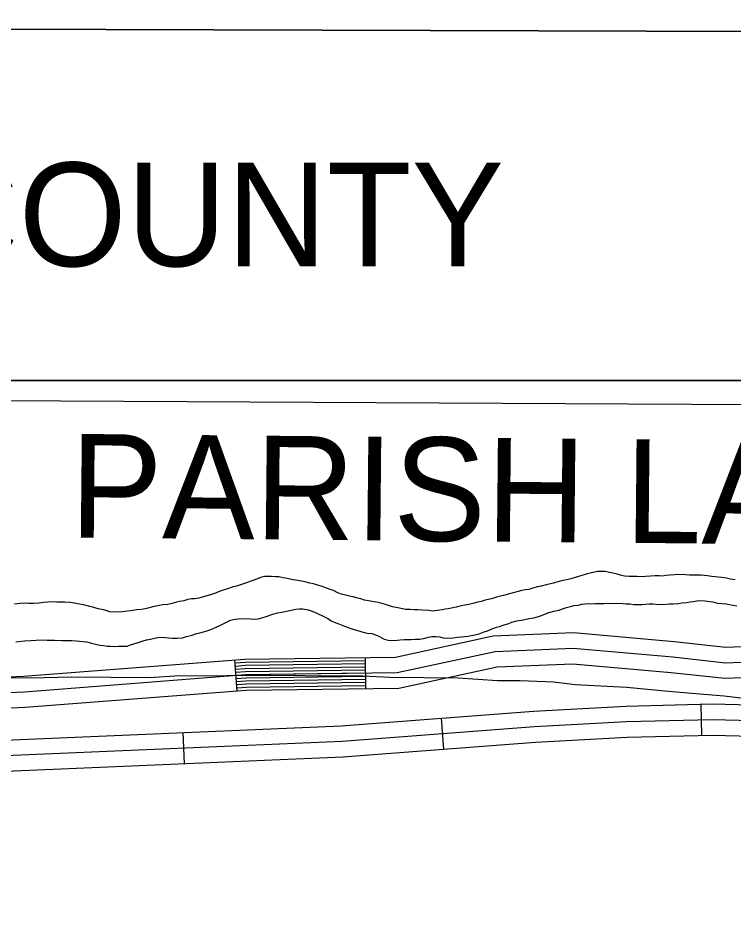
# Model space of a CAD drawing. Extents: x 3161665 to 3199565, y 885729 to 911164.
# Drawn here: x 3190776 to 3191466, y 908451 to 909326 of the extents above; entities that cross this region are included whole.
import ezdxf

# ---------------------------------------------------------------- set-up
doc = ezdxf.new("R2010")
doc.units = 0
for name, color, linetype in [('V-GRID-FRAM', 7, 'Continuous'), ('V-ROAD-CNTR', 7, 'Continuous'), ('V-SITE-VEGE', 7, 'Continuous'), ('V-TOPO-BNDY', 7, 'Continuous'), ('V-TOPO-GNAM-IDEN', 7, 'Continuous'), ('V-TOPO-SHOR', 7, 'Continuous')]:
    doc.layers.add(name, color=color, linetype=linetype)

msp = doc.modelspace()

# ---------------------------------------------------------------- linework, layer by layer
at = {"layer": 'V-GRID-FRAM'}
msp.add_lwpolyline([(3165935.644, 909383.804), (3197271.31, 909297.207), (3197228.983, 891108.84), (3165877.443, 891195.481), (3165935.644, 909383.804)], dxfattribs=at)
at = {"layer": 'V-ROAD-CNTR'}
for p, q in [((3190987.266988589, 908676.7556187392), (3190984.9539932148, 908706.6655589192)), ((3191111.2757405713, 908678.990614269), (3191110.8687413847, 908708.9875542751)), ((3191434.3200944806, 908664.1516439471), (3191435.069092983, 908634.1607039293)), ((3191183.9635951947, 908650.800670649), (3191186.239590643, 908620.8877304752)), ((3190934.8820933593, 908636.9546983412), (3190936.159090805, 908606.9817582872))]:
    msp.add_line(p, q, dxfattribs=at)
for points in [[(3192466.427030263, 908784.8534025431), (3192304.2663545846, 908786.065400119), (3192197.994567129, 908764.714442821), (3192142.9666771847, 908754.843462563), (3192040.661881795, 908749.6874728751), (3191951.914059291, 908769.1964338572), (3191900.6071619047, 908775.9824202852), (3191826.027311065, 908757.5474571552), (3191665.080632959, 908734.3595035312), (3191567.710827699, 908723.503525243), (3191458.528046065, 908718.9595343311), (3191408.672145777, 908724.3855234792), (3191311.5123400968, 908732.908506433), (3191233.9024953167, 908729.751512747), (3191139.760683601, 908709.3795534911), (3190994.571973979, 908707.4095574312), (3190781.003401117, 908690.8955904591), (3190552.500858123, 908680.7956106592), (3190337.315288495, 908664.0826440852), (3190037.330888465, 908643.1616859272)], [(3192467.1860287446, 908769.8474325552), (3192305.7023517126, 908771.0544301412), (3192200.7965615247, 908749.977472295), (3192144.6756737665, 908739.910492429), (3192039.406884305, 908734.6055030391), (3191949.3160644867, 908754.4094634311), (3191901.452160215, 908760.7404507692), (3191828.9033053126, 908742.8074866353), (3191666.9816291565, 908719.478533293), (3191568.854825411, 908708.5385551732), (3191458.0260470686, 908703.925564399), (3191407.205148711, 908709.4565533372), (3191311.160340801, 908717.8815364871), (3191235.8074915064, 908714.816542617), (3191141.4656801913, 908694.4015834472), (3190995.252972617, 908692.4175874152), (3190781.913399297, 908675.9216204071), (3190553.412856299, 908665.8216406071), (3190338.4182862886, 908649.1226740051), (3190038.374886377, 908628.1977158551)], [(3192467.945027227, 908754.8414625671), (3192307.1383488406, 908756.0434601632), (3192203.5985559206, 908735.2405017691), (3192146.384670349, 908724.977522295), (3192038.1518868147, 908719.5235332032), (3191946.718069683, 908739.622493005), (3191902.2971585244, 908745.4984812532), (3191831.7792995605, 908728.0675161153), (3191668.882625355, 908704.5975630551), (3191569.998823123, 908693.573585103), (3191457.5240480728, 908688.8915944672), (3191405.738151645, 908694.5275831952), (3191310.8083415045, 908702.8545665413), (3191237.7124876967, 908699.8815724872), (3191143.170676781, 908679.4236134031), (3190995.933971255, 908677.4256173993), (3190782.8233974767, 908660.9476503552), (3190554.324854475, 908650.8476705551), (3190339.521284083, 908634.1627039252), (3190039.418884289, 908613.2337457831)], [(3191110.908741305, 908705.9885602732), (3190994.707973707, 908704.4115634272), (3190985.184992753, 908703.6745649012)], [(3191110.949741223, 908702.9885662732), (3190994.844973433, 908701.4125694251), (3190985.4159922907, 908700.683570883)], [(3191110.990741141, 908699.988572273), (3190994.980973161, 908698.4145754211), (3190985.646991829, 908697.6925768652)], [(3191111.0307410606, 908696.9895782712), (3190995.116972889, 908695.415581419), (3190985.8789913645, 908694.7015828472)], [(3191111.071740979, 908693.9895842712), (3190995.252972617, 908692.4175874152), (3190986.109990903, 908691.710588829)], [(3191111.1127408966, 908690.989590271), (3190995.388972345, 908689.4195934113), (3190986.340990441, 908688.7195948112)], [(3191111.1527408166, 908687.9905962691), (3190995.524972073, 908686.4205994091), (3190986.572989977, 908685.7286007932)], [(3191111.193740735, 908684.9906022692), (3190995.660971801, 908683.4226054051), (3190986.8039895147, 908682.737606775)], [(3191111.234740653, 908681.9906082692), (3190995.7979715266, 908680.4236114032), (3190987.034989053, 908679.7466127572)], [(3190724.7555136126, 908628.0037162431), (3191087.3707883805, 908643.4506853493), (3191272.9454172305, 908657.5726571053), (3191362.141238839, 908662.3486475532), (3191445.194072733, 908664.4236434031), (3191756.520450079, 908656.5656591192), (3192157.995647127, 908649.5636731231), (3192641.949679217, 908646.3366795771), (3193293.3333764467, 908647.6166770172), (3193607.316748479, 908644.6156830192), (3193892.654177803, 908630.6297109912), (3194108.713745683, 908613.8167446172), (3194240.837481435, 908602.010768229), (3194326.316310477, 908580.6298109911), (3194388.631185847, 908546.8798784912), (3194435.919091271, 908509.588953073), (3194478.948005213, 908467.3550375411), (3194513.075936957, 908439.0560941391), (3194516.550930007, 908425.4341213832)], [(3190725.446512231, 908613.0197462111), (3191088.259786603, 908628.4747153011), (3191273.9154152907, 908642.6026870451), (3191362.7292376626, 908647.3586775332), (3191445.192072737, 908649.4186734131), (3191756.200450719, 908641.5686891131), (3192157.8146474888, 908634.5647031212), (3192641.914679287, 908631.3367095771), (3193293.276376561, 908632.6167070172), (3193606.877749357, 908629.6197130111), (3193891.705179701, 908615.6587409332), (3194107.464748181, 908598.868774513)], [(3190726.137510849, 908598.035776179), (3191089.148784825, 908613.4987452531), (3191274.8854133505, 908627.6327169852), (3191363.317236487, 908632.3687075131), (3191445.1900727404, 908634.413703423), (3191755.880451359, 908626.5717191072), (3192157.633647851, 908619.565733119), (3192641.8796793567, 908616.3367395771), (3193293.219376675, 908617.6167370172), (3193606.438750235, 908614.6237430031), (3193890.7561815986, 908600.6877708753), (3194106.215750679, 908583.9208044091), (3194235.8314914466, 908572.3388275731), (3194315.360332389, 908552.4458673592), (3194372.077218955, 908521.7279287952), (3194416.065130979, 908487.038998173), (3194458.8320454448, 908445.0650821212), (3194486.4179902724, 908422.190127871), (3194496.9087016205, 908381.0608784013)]]:
    msp.add_lwpolyline(points, dxfattribs=at)
at = {"layer": 'V-SITE-VEGE'}
for p, q in [((3195240.0764560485, 909302.8203713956), (3190007.0987468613, 909317.2818534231)), ((3189440.187, 908976.513), (3197270.5636979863, 908976.513)), ((3197270.5636979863, 908976.5129999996), (3189440.187, 908976.5129999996)), ((3190760.6350000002, 908689.9249999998), (3190787.7120000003, 908689.7079999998)), ((3190787.7120000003, 908689.7079999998), (3190827.791, 908690.4679999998)), ((3190827.791, 908690.4679999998), (3190902.521, 908689.8659999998)), ((3190902.521, 908689.8659999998), (3190931.781, 908691.7949999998)), ((3190931.781, 908691.7949999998), (3190956.688, 908691.5949999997)), ((3190956.688, 908691.5949999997), (3190996.77, 908692.354)), ((3190996.77, 908692.3539999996), (3191108.3200000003, 908691.4549999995)), ((3191108.3200000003, 908691.4549999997), (3191134.305, 908690.1630000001)), ((3191134.305, 908690.1629999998), (3191200.37, 908689.6309999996)), ((3191200.37, 908689.6309999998), (3191238.258, 908687.1589999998)), ((3191238.258, 908687.1589999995), (3191259.919, 908686.9849999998)), ((3191259.919, 908686.9849999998), (3191292.401, 908685.6389999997)), ((3191292.401, 908685.6389999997), (3191312.96, 908683.3079999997)), ((3191312.96, 908683.3079999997), (3191362.762, 908680.738)), ((3191362.762, 908680.7379999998), (3191399.558, 908677.1929999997)), ((3191399.558, 908677.1929999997), (3191425.535, 908674.8169999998)), ((3191425.535, 908674.8169999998), (3191456.9250000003, 908672.399)), ((3191456.9250000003, 908672.3989999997), (3191475.318, 908670.0819999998))]:
    msp.add_line(p, q, dxfattribs=at)
at = {"layer": 'V-TOPO-BNDY'}
msp.add_line((3189433.7666161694, 908963.9233835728), (3194300.855000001, 908938.5729999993), dxfattribs=at)
at = {"layer": 'V-TOPO-SHOR'}
for points in [[(3191253.175000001, 908771.6259999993), (3191248.369000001, 908770.3909999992), (3191243.931000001, 908769.1519999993), (3191240.971000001, 908768.2629999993), (3191237.275000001, 908767.3849999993), (3191232.466000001, 908765.9659999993), (3191229.324000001, 908765.2629999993), (3191226.183000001, 908764.5629999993), (3191222.298000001, 908763.3179999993), (3191219.156000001, 908762.6149999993), (3191215.826000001, 908761.5479999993), (3191210.653000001, 908760.5019999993), (3191206.587000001, 908759.6269999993), (3191203.077000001, 908758.9289999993), (3191198.457000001, 908757.8759999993), (3191195.131000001, 908757.1779999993), (3191190.881000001, 908756.3029999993), (3191187.742000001, 908755.7869999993), (3191184.7860000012, 908755.2689999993), (3191180.170000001, 908754.5849999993), (3191175.740000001, 908754.0809999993), (3191172.058000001, 908754.4929999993), (3191165.611000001, 908754.7509999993), (3191161.191000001, 908755.1709999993), (3191157.8740000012, 908755.2099999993), (3191153.821000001, 908755.4389999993), (3191149.583000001, 908755.6719999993), (3191146.640000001, 908756.2579999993), (3191142.229000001, 908757.2309999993), (3191136.8940000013, 908758.2139999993), (3191133.222000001, 908759.3629999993), (3191130.101000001, 908760.5039999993), (3191123.299000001, 908762.2399999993), (3191119.252000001, 908762.8399999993), (3191115.759000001, 908763.6189999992), (3191110.055000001, 908764.6059999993), (3191106.383000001, 908765.7529999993), (3191101.969000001, 908766.7249999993), (3191098.846000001, 908767.6839999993), (3191095.539000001, 908768.4579999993), (3191091.492000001, 908769.2419999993), (3191087.631000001, 908770.2069999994), (3191084.148000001, 908771.7229999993), (3191079.931000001, 908773.7969999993), (3191076.810000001, 908774.9399999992), (3191073.322000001, 908776.0869999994), (3191070.0190000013, 908777.4139999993), (3191065.058000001, 908778.9459999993), (3191060.835000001, 908780.2849999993), (3191057.157000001, 908781.0629999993), (3191053.665000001, 908782.0259999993), (3191049.252000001, 908782.8149999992), (3191045.387000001, 908783.4109999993), (3191039.686000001, 908784.5839999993), (3191035.274000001, 908785.5549999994), (3191030.308000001, 908786.5339999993), (3191027.1780000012, 908786.9369999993), (3191024.045000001, 908786.9739999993), (3191020.365000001, 908787.3859999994), (3191017.047000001, 908787.4229999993), (3191013.545000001, 908787.4629999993), (3191009.662000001, 908786.4029999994), (3191004.108000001, 908784.2539999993), (3191000.405000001, 908782.8209999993), (3190997.255000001, 908781.5669999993), (3190990.409000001, 908779.2509999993), (3190986.339000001, 908778.0059999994), (3190983.382000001, 908777.3009999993), (3190977.832000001, 908775.5239999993), (3190973.576000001, 908774.0959999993), (3190969.875000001, 908772.8489999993), (3190966.355000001, 908771.2309999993), (3190961.544000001, 908769.8119999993), (3190958.030000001, 908768.5599999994), (3190954.704000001, 908767.8619999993), (3190950.266000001, 908766.6229999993), (3190946.201000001, 908765.9329999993), (3190943.065000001, 908765.7829999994), (3190939.557000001, 908765.0869999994), (3190935.674000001, 908764.0239999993), (3190931.611000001, 908763.3339999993), (3190928.469000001, 908762.6339999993), (3190925.321000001, 908761.5619999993), (3190920.148000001, 908760.3319999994), (3190915.5360000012, 908760.0159999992), (3190910.549000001, 908759.1519999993), (3190907.037000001, 908758.2709999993), (3190899.828000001, 908756.5099999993), (3190895.023000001, 908755.6439999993), (3190890.044000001, 908755.3319999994), (3190884.132000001, 908754.1099999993), (3190880.994000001, 908753.7779999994), (3190876.564000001, 908753.2739999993), (3190867.713000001, 908753.0079999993), (3190864.2150000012, 908753.4179999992), (3190859.625000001, 908754.9429999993), (3190853.187000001, 908756.1249999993), (3190848.961000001, 908757.4619999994), (3190844.919000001, 908758.4309999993), (3190840.139000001, 908759.5899999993), (3190835.172000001, 908760.5689999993)], [(3191467.513000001, 908784.2829999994), (3191462.9110000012, 908784.8869999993), (3191458.866000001, 908785.8559999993), (3191454.082000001, 908786.4639999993), (3191448.004000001, 908786.9019999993), (3191444.506000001, 908787.3119999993), (3191440.825000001, 908787.9059999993), (3191437.329000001, 908788.3149999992), (3191434.198000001, 908788.5349999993), (3191429.776000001, 908788.7699999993), (3191423.323000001, 908788.6599999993), (3191419.823000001, 908788.8849999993), (3191413.747000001, 908789.3229999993), (3191404.522000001, 908788.6919999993), (3191400.648000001, 908788.3669999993), (3191397.692000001, 908787.8489999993), (3191394.006000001, 908787.8919999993), (3191390.320000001, 908787.9319999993), (3191385.707000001, 908787.6169999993), (3191380.9110000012, 908787.3039999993), (3191377.591000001, 908787.1559999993), (3191372.617000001, 908787.2139999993), (3191368.930000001, 908787.2569999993), (3191365.244000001, 908787.2999999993), (3191360.638000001, 908787.5349999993), (3191356.782000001, 908788.6859999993), (3191353.474000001, 908789.6469999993), (3191348.143000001, 908790.9959999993), (3191345.018000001, 908791.5859999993), (3191342.075000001, 908792.1739999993), (3191338.388000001, 908792.2149999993), (3191334.884000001, 908792.0709999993), (3191330.266000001, 908791.2029999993), (3191323.796000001, 908789.6179999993), (3191319.356000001, 908788.1949999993), (3191316.2150000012, 908787.4919999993), (3191308.815000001, 908785.1799999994), (3191304.934000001, 908784.3029999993), (3191301.238000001, 908783.4249999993), (3191296.429000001, 908782.1899999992), (3191292.177000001, 908780.9489999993), (3191289.220000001, 908780.4289999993), (3191285.153000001, 908779.1849999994), (3191280.162000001, 908777.9529999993), (3191276.4650000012, 908777.2579999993), (3191272.213000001, 908776.2019999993), (3191268.326000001, 908774.7699999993), (3191265.193000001, 908774.6229999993), (3191261.683000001, 908773.9239999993), (3191257.986000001, 908773.0459999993), (3191253.175000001, 908771.6259999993)], [(3190835.172000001, 908760.5689999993), (3190831.680000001, 908761.3469999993), (3190826.343000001, 908762.1459999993), (3190820.820000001, 908762.5779999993), (3190816.947000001, 908762.6209999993), (3190813.078000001, 908762.6659999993), (3190809.763000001, 908762.8899999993), (3190804.598000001, 908762.5799999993), (3190800.541000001, 908762.4409999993), (3190796.293000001, 908761.7529999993), (3190790.391000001, 908761.4519999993), (3190786.334000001, 908761.3149999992), (3190783.202000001, 908761.5359999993), (3190777.671000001, 908761.2309999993), (3190772.501000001, 908760.5529999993)], [(3191043.780000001, 908755.7809999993), (3191047.103000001, 908756.2949999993), (3191050.603000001, 908756.0719999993), (3191055.570000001, 908755.0929999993), (3191059.426000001, 908753.9419999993), (3191063.829000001, 908752.0469999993), (3191070.062000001, 908749.0269999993), (3191074.463000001, 908746.9499999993), (3191077.938000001, 908744.6969999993), (3191080.689000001, 908743.3739999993), (3191084.174000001, 908742.0449999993), (3191090.779000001, 908739.3889999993), (3191098.676000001, 908736.7159999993), (3191102.166000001, 908735.5709999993), (3191105.287000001, 908734.6149999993), (3191109.699000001, 908733.4579999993), (3191112.826000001, 908732.8679999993), (3191116.873000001, 908732.2699999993), (3191121.464000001, 908730.7419999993), (3191124.397000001, 908729.4169999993), (3191128.794000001, 908726.9719999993), (3191132.839000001, 908726.0029999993), (3191135.968000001, 908725.7839999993), (3191141.318000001, 908726.0889999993), (3191144.455000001, 908726.4229999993), (3191148.514000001, 908726.7439999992), (3191151.648000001, 908726.7099999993), (3191154.781000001, 908726.6729999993), (3191158.654000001, 908726.8119999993), (3191163.448000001, 908726.9409999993), (3191166.956000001, 908727.4549999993), (3191171.763000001, 908728.6899999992), (3191174.720000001, 908729.3919999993), (3191178.962000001, 908729.5299999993), (3191182.460000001, 908729.1199999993), (3191185.767000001, 908728.3459999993), (3191188.897000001, 908727.9399999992), (3191195.5360000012, 908728.2329999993), (3191199.598000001, 908728.7389999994), (3191203.472000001, 908729.0629999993), (3191206.612000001, 908729.5809999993), (3191209.7490000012, 908729.9129999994), (3191212.887000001, 908730.4309999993), (3191216.397000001, 908731.1269999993), (3191220.467000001, 908732.1859999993), (3191225.464000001, 908733.9719999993), (3191228.6070000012, 908734.8589999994), (3191233.795000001, 908737.1949999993), (3191237.127000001, 908738.4469999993), (3191240.084000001, 908739.1489999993), (3191243.785000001, 908740.3979999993), (3191248.967000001, 908742.1819999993), (3191252.112000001, 908743.2509999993), (3191256.919000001, 908744.4859999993), (3191263.016000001, 908745.5229999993), (3191268.373000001, 908746.7509999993), (3191273.176000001, 908747.4329999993), (3191276.686000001, 908748.3159999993), (3191279.650000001, 908749.3869999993), (3191283.908000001, 908750.9989999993), (3191287.612000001, 908752.6149999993), (3191292.419000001, 908753.8499999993), (3191297.408000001, 908754.8979999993), (3191301.850000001, 908756.5059999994), (3191304.811000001, 908757.5769999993), (3191308.692000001, 908758.4559999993), (3191312.205000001, 908759.3359999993), (3191316.080000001, 908759.6619999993), (3191319.408000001, 908760.5449999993), (3191322.363000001, 908761.0629999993), (3191325.683000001, 908761.2079999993), (3191329.183000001, 908760.9849999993), (3191332.505000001, 908761.3149999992), (3191337.663000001, 908761.2549999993), (3191340.983000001, 908761.4029999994), (3191347.252000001, 908761.5149999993), (3191350.570000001, 908761.4759999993), (3191353.890000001, 908761.6239999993), (3191359.049000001, 908761.3799999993), (3191362.1780000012, 908761.1589999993), (3191365.6780000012, 908760.9359999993), (3191369.729000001, 908760.5199999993), (3191373.415000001, 908760.4769999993), (3191377.2860000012, 908760.4339999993), (3191380.790000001, 908760.5769999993), (3191384.483000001, 908761.0869999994), (3191388.165000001, 908760.8599999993), (3191394.244000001, 908760.4239999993), (3191400.881000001, 908760.5299999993), (3191404.0190000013, 908760.8639999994), (3191407.707000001, 908761.0049999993), (3191412.688000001, 908761.3169999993), (3191416.380000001, 908761.8289999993), (3191420.6240000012, 908762.1479999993), (3191423.579000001, 908762.8509999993), (3191426.721000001, 908763.3689999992), (3191432.445000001, 908764.2249999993), (3191437.968000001, 908763.7929999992), (3191445.700000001, 908762.7809999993), (3191450.4820000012, 908761.8039999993), (3191454.897000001, 908761.2019999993)], [(3191454.897000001, 908761.2019999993), (3191458.766000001, 908760.9729999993), (3191461.893000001, 908760.3849999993), (3191468.883000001, 908759.0129999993)], [(3190773.560000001, 908724.4119999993), (3190776.698000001, 908724.7429999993), (3190782.049000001, 908725.2349999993), (3190788.322000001, 908725.7159999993), (3190793.3030000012, 908726.0279999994), (3190799.203000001, 908726.1439999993), (3190803.807000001, 908725.9069999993), (3190807.494000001, 908725.8659999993), (3190810.996000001, 908725.8249999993), (3190818.000000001, 908725.7449999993), (3190824.451000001, 908725.6689999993), (3190827.584000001, 908725.6339999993), (3190832.004000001, 908725.3989999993), (3190841.947000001, 908724.3649999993), (3190846.543000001, 908723.2049999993), (3190850.586000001, 908722.2369999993), (3190854.815000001, 908721.2659999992), (3190858.1240000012, 908720.6759999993), (3190861.622000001, 908720.2669999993), (3190864.938000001, 908720.0449999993), (3190869.177000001, 908719.9959999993), (3190872.313000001, 908720.1439999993), (3190877.474000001, 908720.0839999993), (3190881.162000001, 908720.2279999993), (3190884.308000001, 908721.2969999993), (3190890.784000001, 908723.4349999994), (3190896.334000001, 908725.2149999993), (3190899.848000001, 908726.2789999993), (3190903.543000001, 908726.9759999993), (3190907.426000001, 908728.0369999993), (3190910.565000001, 908728.5529999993), (3190914.993000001, 908728.8699999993), (3190920.881000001, 908728.0649999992), (3190924.752000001, 908727.8359999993), (3190929.176000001, 908727.9709999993), (3190934.525000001, 908728.2779999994), (3190938.226000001, 908729.5259999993), (3190943.772000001, 908730.9369999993), (3190948.027000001, 908732.3619999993), (3190951.171000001, 908733.0649999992), (3190958.198000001, 908735.0099999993), (3190963.195000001, 908736.7959999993), (3190967.641000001, 908738.7739999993), (3190970.977000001, 908740.3939999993), (3190976.728000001, 908743.4619999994), (3190980.804000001, 908745.2579999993), (3190985.051000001, 908746.1329999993), (3190988.559000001, 908746.6449999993), (3190993.909000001, 908746.9519999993), (3190999.8030000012, 908746.5159999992), (3191004.224000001, 908746.2799999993), (3191007.360000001, 908746.4299999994), (3191011.059000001, 908747.4929999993), (3191015.130000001, 908748.9199999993), (3191021.606000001, 908751.0579999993), (3191026.044000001, 908752.2969999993), (3191030.1070000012, 908752.9869999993), (3191036.388000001, 908754.2059999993), (3191040.454000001, 908755.0809999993), (3191043.780000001, 908755.7809999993)]]:
    msp.add_lwpolyline(points, dxfattribs=at)

# ---------------------------------------------------------------- texts
at = {"layer": 'V-TOPO-GNAM-IDEN'}
msp.add_text('WILKINSON COUNTY', height=99.99980199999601, dxfattribs=at).set_placement((3189892.3741783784, 909086.6237990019))
msp.add_text('PARISH LA.', height=99.99980199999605, rotation=359.456928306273, dxfattribs=at).set_placement((3190825.3993720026, 908824.9651116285))

doc.saveas('drawing.dxf')
